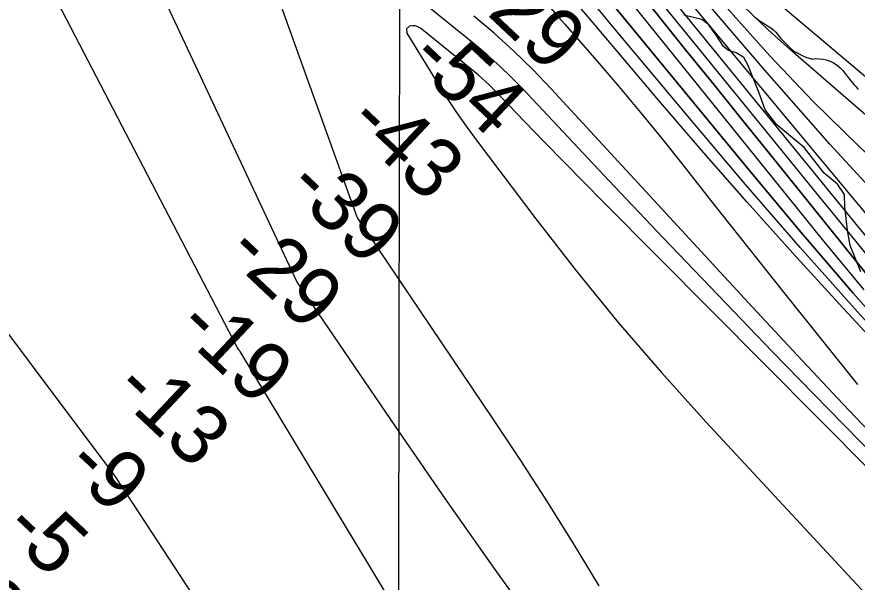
# Model space of a CAD drawing. Extents: x 3192986 to 3230865, y 867483 to 892886.
# Drawn here: x 3217672 to 3218620, y 875622 to 876260 of the extents above; entities that cross this region are included whole.
import ezdxf

# ---------------------------------------------------------------- set-up
doc = ezdxf.new("R2010")
doc.units = 0
for name, color, linetype in [('V-GRID-MAJR', 7, 'Continuous'), ('V-RIVR-EDGE', 7, 'Continuous'), ('V-RIVR-RANG', 7, 'Continuous'), ('V-SITE-VEGE', 7, 'Continuous'), ('V-TOPO-DPTH', 7, 'Continuous'), ('V-TOPO-MAJR', 7, 'Continuous'), ('V-TOPO-MINR', 7, 'Continuous'), ('V-TOPO-WATR', 7, 'Continuous')]:
    doc.layers.add(name, color=color, linetype=linetype)

msp = doc.modelspace()

# ---------------------------------------------------------------- linework, layer by layer
at = {"layer": 'V-GRID-MAJR'}
msp.add_spline([(3218098.305, 872881.337), (3218108.882, 878940.914), (3218119.463, 885003.5750000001), (3218130.045, 891066.2810000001), (3218130.0500000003, 891069.3200000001)], degree=3, dxfattribs=at)
at = {"layer": 'V-RIVR-EDGE'}
msp.add_lwpolyline([(3218624.1125483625, 875972.0559592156), (3218612.014694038, 876001.644058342), (3218609.01495155, 876019.0386432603), (3218606.0367056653, 876045.1267587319), (3218605.6364237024, 876059.0374824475), (3218597.841266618, 876070.7930956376), (3218582.658758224, 876083.4363339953), (3218560.126517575, 876112.1808759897), (3218529.327899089, 876137.9031040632), (3218516.329521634, 876154.8877335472), (3218508.9883880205, 876174.4664494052), (3218496.8937581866, 876205.3585781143), (3218492.132738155, 876213.629255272), (3218483.452105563, 876218.8668702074), (3218474.7650239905, 876221.496425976), (3218469.1260522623, 876226.2918405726), (3218461.764496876, 876237.6117024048), (3218452.2349330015, 876251.1103210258), (3218444.8594048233, 876256.7793879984), (3218424.441431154, 876261.6113468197)], dxfattribs=at)
at = {"layer": 'V-SITE-VEGE'}
msp.add_lwpolyline([(3218500.310000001, 876263.371999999), (3218504.392000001, 876259.437999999), (3218510.491000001, 876254.8709999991), (3218519.815000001, 876249.158999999), (3218522.523000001, 876247.3359999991), (3218525.642000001, 876244.8539999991), (3218528.363000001, 876242.2309999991), (3218534.104000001, 876235.2509999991), (3218536.560000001, 876232.4879999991), (3218545.679000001, 876223.4319999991), (3218549.341000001, 876220.5589999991), (3218553.662000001, 876218.096999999), (3218558.789000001, 876215.518999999), (3218562.022000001, 876214.104999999), (3218565.789000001, 876212.837999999), (3218569.547000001, 876211.9709999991), (3218572.613000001, 876212.427999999), (3218581.714000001, 876211.790999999), (3218585.066000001, 876211.184999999), (3218588.427000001, 876210.0419999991), (3218592.875000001, 876207.9859999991), (3218597.748000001, 876204.733999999), (3218601.004000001, 876202.1179999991), (3218603.867000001, 876198.961999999), (3218606.464000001, 876195.8019999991), (3218608.6610000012, 876192.633999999), (3218614.271000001, 876185.518999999), (3218616.587000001, 876183.0229999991), (3218618.768000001, 876180.7889999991), (3218621.228000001, 876177.7599999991)], dxfattribs=at)
at = {"layer": 'V-TOPO-DPTH'}
for points in [[(3217852.555061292, 877142.9024371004), (3218310.7365049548, 876368.2821083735), (3218338.1324934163, 876332.8624500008), (3218365.9094693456, 876297.7407759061), (3218393.94043692, 876262.8177579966), (3218398.166396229, 876257.6106151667), (3218428.4794259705, 876220.2157076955), (3218458.763838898, 876182.7976662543), (3218489.005326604, 876145.3449238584), (3218519.2181974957, 876107.8690474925), (3218666.723643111, 875924.6892798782)], [(3217852.555061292, 877142.9024371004), (3218310.7365049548, 876368.2821083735), (3218338.1324934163, 876332.8624500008), (3218365.9094693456, 876297.7407759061), (3218393.94043692, 876262.8177579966), (3218398.166396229, 876257.6106151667), (3218428.4794259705, 876220.2157076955), (3218458.763838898, 876182.7976662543), (3218489.005326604, 876145.3449238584), (3218519.2181974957, 876107.8690474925), (3218666.723643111, 875924.6892798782)], [(3217664.275469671, 877138.7926423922), (3217692.760358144, 877112.7977925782), (3217720.9415811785, 877086.464218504), (3217772.7370216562, 877037.1989635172), (3217774.7079424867, 877035.174895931), (3217776.5674894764, 877033.0602041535), (3217778.2599757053, 877030.8095760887), (3217779.8410880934, 877028.468323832), (3217783.5404378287, 877022.5102199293), (3218269.383160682, 876275.2341379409), (3218276.3931428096, 876267.2764960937), (3218283.377259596, 876259.2961436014), (3218290.3441328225, 876251.3006506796), (3218326.3420248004, 876209.8522547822), (3218351.0846444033, 876180.9472301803), (3218375.5470419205, 876151.8103451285)], [(3217664.275469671, 877138.7926423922), (3217692.760358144, 877112.7977925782), (3217720.9415811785, 877086.464218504), (3217772.7370216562, 877037.1989635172), (3217774.7079424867, 877035.174895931), (3217776.5674894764, 877033.0602041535), (3217778.2599757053, 877030.8095760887), (3217779.8410880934, 877028.468323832), (3217783.5404378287, 877022.5102199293), (3218269.383160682, 876275.2341379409), (3218276.3931428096, 876267.2764960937), (3218283.377259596, 876259.2961436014), (3218290.3441328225, 876251.3006506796), (3218326.3420248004, 876209.8522547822), (3218351.0846444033, 876180.9472301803), (3218375.5470419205, 876151.8103451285)], [(3217850.6655810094, 877032.9753669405), (3218298.472130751, 876329.5280590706), (3218315.459004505, 876308.8899935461), (3218332.4354607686, 876288.2433579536), (3218349.4049720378, 876267.5910089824), (3218494.6985219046, 876090.6738808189), (3218554.7657436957, 876018.8566392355), (3218615.6767555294, 875947.7756947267), (3218677.8534524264, 875877.7991958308)], [(3218677.8534524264, 875877.7991958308), (3218615.6767555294, 875947.7756947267), (3218554.7657436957, 876018.8566392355), (3218494.6985219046, 876090.6738808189), (3218349.4049720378, 876267.5910089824), (3218332.4354607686, 876288.2433579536), (3218315.459004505, 876308.8899935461), (3218298.472130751, 876329.5280590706), (3217850.6655810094, 877032.9753669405)], [(3218747.880199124, 875867.9552327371), (3218395.399691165, 876300.1698127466), (3218375.058996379, 876325.4025352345), (3218354.9110696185, 876350.7864892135), (3218335.0522948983, 876376.39729043), (3218315.3862882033, 876402.1593231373), (3218002.791454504, 877003.4522783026)], [(3218817.6690641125, 875700.476012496), (3218599.5463921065, 875936.0319721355), (3218547.30801266, 875993.2026280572), (3218495.583031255, 876050.8279926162), (3218444.6281469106, 876109.1354201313), (3218394.1866606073, 876167.897556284), (3218324.437432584, 876250.2530569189), (3218309.2370037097, 876268.1626100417), (3218294.011558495, 876286.0508253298), (3218278.7485887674, 876303.9070338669), (3218263.4606027, 876321.7419045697), (3217861.6284221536, 876935.7580149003)], [(3218817.6690641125, 875700.476012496), (3218599.5463921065, 875936.0319721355), (3218547.30801266, 875993.2026280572), (3218495.583031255, 876050.8279926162), (3218444.6281469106, 876109.1354201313), (3218394.1866606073, 876167.897556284), (3218324.437432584, 876250.2530569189), (3218309.2370037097, 876268.1626100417), (3218294.011558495, 876286.0508253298), (3218278.7485887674, 876303.9070338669), (3218263.4606027, 876321.7419045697), (3217861.6284221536, 876935.7580149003)], [(3218091.521156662, 875604.8958894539), (3218067.9451103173, 875644.2013929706), (3218044.2842806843, 875683.456228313), (3217924.1277307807, 875882.0768756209), (3217923.7953064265, 875882.6167628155), (3217923.4572972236, 875883.1530685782), (3217922.758939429, 875884.2113543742), (3217921.28943858, 875886.2781226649), (3217482.6555938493, 876729.2114224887)], [(3218091.521156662, 875604.8958894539), (3218067.9451103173, 875644.2013929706), (3218044.2842806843, 875683.456228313), (3217924.1277307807, 875882.0768756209), (3217923.7953064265, 875882.6167628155), (3217923.4572972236, 875883.1530685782), (3217922.758939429, 875884.2113543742), (3217921.28943858, 875886.2781226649), (3217482.6555938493, 876729.2114224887)], [(3217746.812142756, 876475.407440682), (3217988.1318343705, 875960.6627468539), (3217988.826269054, 875959.5768946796), (3217989.0407584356, 875959.2453607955), (3217989.1872657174, 875959.0266580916), (3218099.3086081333, 875797.0973881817), (3218154.963359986, 875716.3943361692), (3218211.3112525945, 875636.1849943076), (3218268.6988563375, 875556.7162176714)], [(3217746.812142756, 876475.407440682), (3217988.1318343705, 875960.6627468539), (3217988.826269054, 875959.5768946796), (3217989.0407584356, 875959.2453607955), (3217989.1872657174, 875959.0266580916), (3218099.3086081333, 875797.0973881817), (3218154.963359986, 875716.3943361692), (3218211.3112525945, 875636.1849943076), (3218268.6988563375, 875556.7162176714)], [(3218655.4731483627, 875768.9226897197), (3218603.945547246, 875823.0436334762), (3218552.828335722, 875877.5523567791), (3218501.9847172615, 875932.3195997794), (3218275.1148954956, 876178.556231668), (3218254.358773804, 876200.1150306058), (3218233.004799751, 876221.0362223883), (3218210.7540471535, 876241.001003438), (3218187.905442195, 876260.3281773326)], [(3218655.4731483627, 875768.9226897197), (3218603.945547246, 875823.0436334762), (3218552.828335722, 875877.5523567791), (3218501.9847172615, 875932.3195997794), (3218275.1148954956, 876178.556231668), (3218254.358773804, 876200.1150306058), (3218233.004799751, 876221.0362223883), (3218210.7540471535, 876241.001003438), (3218187.905442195, 876260.3281773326)], [(3218375.5470419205, 876151.8103451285), (3218399.5891063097, 876122.3256694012), (3218423.3509486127, 876092.609133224), (3218457.231423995, 876049.6096818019), (3218497.802804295, 875998.2828058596), (3218538.4802714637, 875947.040413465), (3218579.316868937, 875895.9247463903), (3218620.2595532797, 875844.8935628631)], [(3218375.5470419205, 876151.8103451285), (3218399.5891063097, 876122.3256694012), (3218423.3509486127, 876092.609133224), (3218457.231423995, 876049.6096818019), (3218497.802804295, 875998.2828058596), (3218538.4802714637, 875947.040413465), (3218579.316868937, 875895.9247463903), (3218620.2595532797, 875844.8935628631)], [(3217592.552986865, 875995.077195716), (3217782.9047393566, 875741.6993398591), (3217782.9572885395, 875741.6286441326), (3217783.1115445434, 875741.4140980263), (3217783.6068413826, 875740.6728459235), (3217783.7895875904, 875740.3870237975), (3217883.945883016, 875587.0662734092)], [(3217592.552986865, 875995.077195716), (3217782.9047393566, 875741.6993398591), (3217782.9572885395, 875741.6286441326), (3217783.1115445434, 875741.4140980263), (3217783.6068413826, 875740.6728459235), (3217783.7895875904, 875740.3870237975), (3217883.945883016, 875587.0662734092)]]:
    msp.add_lwpolyline(points, dxfattribs=at)
at = {"layer": 'V-TOPO-MAJR'}
for points in [[(3219530.7219049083, 875361.738284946), (3219478.3025393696, 875395.6045373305), (3219426.1721905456, 875429.9041204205), (3219374.4753667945, 875464.8536995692), (3219323.067559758, 875500.2366094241), (3219272.604778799, 875536.8609683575), (3219223.109764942, 875574.7031458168), (3219175.0664017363, 875614.372051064), (3219127.990805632, 875655.2587748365), (3218674.0718984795, 876064.6710243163), (3218621.774637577, 876113.6063590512), (3218570.7237492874, 876163.7646544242), (3218521.542419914, 876215.7573907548), (3218473.607463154, 876268.9730877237), (3218397.984696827, 876356.0823139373), (3218388.9107748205, 876366.7541362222), (3218379.9860005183, 876377.5467344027), (3218371.284947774, 876388.5204964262), (3218362.7330427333, 876399.6150343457), (3217944.473769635, 877172.1190549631)], [(3217964.707620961, 876403.4311962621), (3217954.002449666, 876404.548741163), (3217942.84508853, 876403.8026854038), (3217935.317571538, 876399.5003699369), (3217930.349882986, 876393.9840854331), (3217929.2219370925, 876386.6468473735), (3218055.6464661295, 876033.9898496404), (3218056.1594447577, 876033.1414653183), (3218056.364714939, 876032.8273587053), (3218056.468545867, 876032.6710950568), (3218056.5729747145, 876032.5152262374), (3218209.6189237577, 875805.4902825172), (3218240.2694953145, 875759.1911914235), (3218270.3960970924, 875712.559777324), (3218299.7367442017, 875665.4298787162), (3218328.5534215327, 875617.9676571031)], [(3218775.446535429, 875625.470164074), (3218586.7994068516, 875817.96788163), (3218524.62603092, 875881.7993898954), (3218462.7145514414, 875945.8823771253), (3218401.1959166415, 876010.3425828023), (3218339.9391782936, 876075.0542674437), (3218242.180274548, 876178.961114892), (3218229.752791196, 876191.6421974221), (3218216.997719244, 876203.9702322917), (3218203.751264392, 876215.7686956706), (3218190.17722094, 876227.2141113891), (3217984.3092041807, 876393.7417038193), (3217974.7345074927, 876399.5182503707), (3217964.707620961, 876403.4311962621)]]:
    msp.add_lwpolyline(points, dxfattribs=at)
at = {"layer": 'V-TOPO-MINR'}
for points in [[(3219496.3310311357, 875465.3327118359), (3219430.290815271, 875518.1458132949), (3219365.0225679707, 875571.9465384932), (3218431.297642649, 876359.2180288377), (3218425.0318468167, 876364.744598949), (3218418.939402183, 876370.4482611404), (3218413.106984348, 876376.4175614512), (3218407.447917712, 876382.5639538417), (3218398.7075323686, 876392.4922373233), (3218397.564626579, 876393.8204432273), (3218395.3503944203, 876396.5352364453), (3218394.279068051, 876397.9218237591), (3218389.5505777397, 876404.1868605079), (3218388.6876404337, 876405.380864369), (3218387.080875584, 876407.8464918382), (3218385.6429094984, 876410.4180119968), (3218383.7844132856, 876414.4253997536), (3218382.648457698, 876417.1659515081), (3218381.0672605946, 876420.7785103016), (3218380.2456553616, 876422.5712182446), (3218376.963266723, 876429.5963228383), (3218374.453823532, 876434.8793126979), (3217976.546332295, 877200.79858028)], [(3219685.822955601, 875239.4010767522), (3219274.484056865, 875498.6610246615), (3219241.902925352, 875519.4458691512), (3219209.476152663, 875540.4660101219), (3219177.2809182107, 875561.8390958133), (3219145.240042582, 875583.4474779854), (3219113.9203644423, 875605.9788029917), (3219083.4032993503, 875629.4997074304), (3219054.0901538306, 875654.5049810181), (3219025.5796213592, 875680.4998340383), (3218820.885231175, 875876.6568752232), (3218741.821906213, 875954.703776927), (3218664.3530925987, 876034.2580031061), (3218589.276046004, 876116.0732159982), (3218515.7935107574, 876199.3957533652), (3218397.418033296, 876337.7031256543), (3218384.4663494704, 876353.1211842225), (3218371.707573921, 876368.6943380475), (3217935.891285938, 877173.0923929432)], [(3219491.154773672, 875422.0258713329), (3219426.252695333, 875470.0176222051), (3219362.256860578, 875519.1569691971), (3219299.6203912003, 875570.0177103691), (3219237.8901654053, 875622.0260476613), (3218548.288927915, 876219.2404312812), (3218519.634379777, 876245.1138368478), (3218491.730461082, 876271.7419252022), (3218464.952486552, 876299.5020377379), (3218438.925141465, 876328.0168330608), (3218398.3866286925, 876374.3202472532), (3218393.260479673, 876380.3058646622), (3218388.2232072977, 876386.3637602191), (3218383.3192498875, 876392.530072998), (3218378.5041691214, 876398.7686639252), (3217958.1094574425, 877170.4172974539)], [(3218662.719073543, 875951.7023241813), (3218618.74187021, 876006.0279368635), (3218574.699947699, 876060.3010947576), (3218530.614879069, 876114.5392827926), (3218394.692389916, 876281.5622689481), (3218370.5081588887, 876311.6192808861), (3218346.5485964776, 876341.8523209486), (3218322.926036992, 876372.3494031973), (3218299.5281461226, 876403.0225135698), (3217925.1462418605, 877144.9364907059)], [(3217664.275469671, 877138.7926423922), (3217692.760358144, 877112.7977925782), (3217720.9415811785, 877086.464218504), (3217772.7370216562, 877037.1989635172), (3217774.7079424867, 877035.174895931), (3217776.5674894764, 877033.0602041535), (3217778.2599757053, 877030.8095760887), (3217779.8410880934, 877028.468323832), (3217783.5404378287, 877022.5102199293), (3218269.383160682, 876275.2341379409), (3218276.3931428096, 876267.2764960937), (3218283.377259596, 876259.2961436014), (3218290.3441328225, 876251.3006506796), (3218326.3420248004, 876209.8522547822), (3218351.0846444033, 876180.9472301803), (3218375.5470419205, 876151.8103451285)], [(3219689.073923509, 875214.0876853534), (3218994.3502510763, 875648.133822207), (3218985.542980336, 875653.6962396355), (3218976.7724951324, 875659.3154606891), (3218968.0571882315, 875665.0198871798), (3218959.378666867, 875670.7811172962), (3218950.954448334, 875676.852700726), (3218942.8293812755, 875683.2775814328), (3218935.1530414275, 875690.2324080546), (3218927.775853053, 875697.5405319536), (3218873.2795036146, 875755.2788864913), (3218839.2349881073, 875792.0377192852), (3218805.6622699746, 875829.2145943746), (3218772.797247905, 875867.018532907), (3218740.4040232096, 875905.2405137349), (3218396.4263246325, 876318.9678724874), (3218379.777412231, 876339.2834099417), (3218363.3226638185, 876359.7527819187), (3218347.1591613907, 876380.4529056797), (3218331.1898229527, 876401.3068639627), (3217981.5444135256, 877075.0164948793)], [(3218677.8534524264, 875877.7991958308), (3218615.6767555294, 875947.7756947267), (3218554.7657436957, 876018.8566392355), (3218494.6985219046, 876090.6738808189), (3218349.4049720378, 876267.5910089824), (3218332.4354607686, 876288.2433579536), (3218315.459004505, 876308.8899935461), (3218298.472130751, 876329.5280590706), (3217850.6655810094, 877032.9753669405)], [(3218627.8549603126, 875951.6520324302), (3218581.0289970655, 876008.5288436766), (3218330.171412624, 876319.7590220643), (3218327.051118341, 876323.6345030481), (3218326.0118617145, 876324.9270073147), (3218323.2663900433, 876328.34296383), (3218320.8557268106, 876331.3445129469), (3218318.4464752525, 876334.3471939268), (3218316.039341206, 876337.3515727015), (3218313.6336188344, 876340.3570833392), (3218310.8649983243, 876343.8518827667), (3218308.3720552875, 876347.0465650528), (3218305.912149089, 876350.2667547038), (3218303.474267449, 876353.5039492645), (3217897.8332286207, 877021.9872443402)], [(3218747.880199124, 875867.9552327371), (3218395.399691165, 876300.1698127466), (3218375.058996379, 876325.4025352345), (3218354.9110696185, 876350.7864892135), (3218335.0522948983, 876376.39729043), (3218315.3862882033, 876402.1593231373), (3218002.791454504, 877003.4522783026)], [(3219490.608043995, 875235.6140952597), (3219433.960781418, 875272.5230068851), (3219376.998307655, 875308.9315552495), (3219319.563017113, 875344.589558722), (3219261.812515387, 875379.7471989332), (3219204.4501878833, 875415.4520728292), (3219147.9186766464, 875452.3840730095), (3219092.6333898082, 875491.1567626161), (3219038.178919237, 875531.1565785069), (3218901.2739187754, 875635.2344619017), (3218882.279252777, 875650.4721792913), (3218863.852018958, 875666.335330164), (3218846.2759334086, 875683.1366312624), (3218829.267280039, 875700.5633658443), (3218686.1754825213, 875855.0328940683), (3218620.56781127, 875926.9657480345), (3218555.714161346, 875999.561789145), (3218491.9915434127, 876073.1526109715), (3218429.0229468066, 876147.4066199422), (3218343.823086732, 876249.4667135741), (3218324.004292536, 876273.1749598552), (3218304.164222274, 876296.8653636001), (3217857.2875419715, 876973.2680654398)], [(3218817.6690641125, 875700.476012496), (3218599.5463921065, 875936.0319721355), (3218547.30801266, 875993.2026280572), (3218495.583031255, 876050.8279926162), (3218444.6281469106, 876109.1354201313), (3218394.1866606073, 876167.897556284), (3218324.437432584, 876250.2530569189), (3218309.2370037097, 876268.1626100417), (3218294.011558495, 876286.0508253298), (3218278.7485887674, 876303.9070338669), (3218263.4606027, 876321.7419045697), (3217861.6284221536, 876935.7580149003)], [(3218091.521156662, 875604.8958894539), (3218067.9451103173, 875644.2013929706), (3218044.2842806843, 875683.456228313), (3217924.1277307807, 875882.0768756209), (3217923.7953064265, 875882.6167628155), (3217923.4572972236, 875883.1530685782), (3217922.758939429, 875884.2113543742), (3217921.28943858, 875886.2781226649), (3217482.6555938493, 876729.2114224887)], [(3217746.812142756, 876475.407440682), (3217988.1318343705, 875960.6627468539), (3217988.826269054, 875959.5768946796), (3217989.0407584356, 875959.2453607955), (3217989.1872657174, 875959.0266580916), (3218099.3086081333, 875797.0973881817), (3218154.963359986, 875716.3943361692), (3218211.3112525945, 875636.1849943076), (3218268.6988563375, 875556.7162176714)], [(3218655.4731483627, 875768.9226897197), (3218603.945547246, 875823.0436334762), (3218552.828335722, 875877.5523567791), (3218501.9847172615, 875932.3195997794), (3218275.1148954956, 876178.556231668), (3218254.358773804, 876200.1150306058), (3218233.004799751, 876221.0362223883), (3218210.7540471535, 876241.001003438), (3218187.905442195, 876260.3281773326)], [(3218757.13100934, 875624.8167728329), (3218334.404526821, 876050.208735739), (3218312.0133719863, 876072.8442594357), (3218289.6915213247, 876095.5476120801), (3218267.4736269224, 876118.3527081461), (3218245.325036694, 876141.2256331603), (3218208.881927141, 876179.032995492), (3218204.936803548, 876182.976677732), (3218200.8985518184, 876186.8187694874), (3218196.7206078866, 876190.5084755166), (3218192.4495358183, 876194.0965910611), (3218127.4551170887, 876246.6725366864), (3218124.622619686, 876248.3336969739), (3218121.669015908, 876249.3995105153), (3218118.533752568, 876249.5723039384), (3218115.2773828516, 876249.1497506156), (3218111.782664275, 876245.9630366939)], [(3218111.782664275, 876245.9630366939), (3218112.205901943, 876241.2525087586), (3218147.551980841, 876183.6203590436), (3218157.726697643, 876167.5543241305), (3218168.2030060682, 876151.6937968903), (3218179.131701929, 876136.1415311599), (3218190.361989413, 876120.7947731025), (3218257.4524212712, 876031.8301623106), (3218303.3365543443, 875972.8945096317), (3218350.394116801, 875914.9420135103), (3218399.2118233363, 875858.4642522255), (3218449.202959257, 875802.9696474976), (3218682.8514028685, 875551.489862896), (3218703.094726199, 875530.538194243), (3218723.8587212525, 875510.1376034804), (3218745.4037238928, 875490.5636295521), (3218767.4693982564, 875471.5407335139), (3219067.527897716, 875222.915050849), (3219130.992128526, 875171.7587354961), (3219195.340412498, 875121.7727633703), (3219261.014776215, 875073.5423060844), (3219327.573193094, 875026.4821920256), (3219429.205070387, 874956.6626581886)], [(3218375.5470419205, 876151.8103451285), (3218399.5891063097, 876122.3256694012), (3218423.3509486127, 876092.609133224), (3218457.231423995, 876049.6096818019), (3218497.802804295, 875998.2828058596), (3218538.4802714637, 875947.040413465), (3218579.316868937, 875895.9247463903), (3218620.2595532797, 875844.8935628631)], [(3217592.552986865, 875995.077195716), (3217782.9047393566, 875741.6993398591), (3217782.9572885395, 875741.6286441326), (3217783.1115445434, 875741.4140980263), (3217783.6068413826, 875740.6728459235), (3217783.7895875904, 875740.3870237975), (3217883.945883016, 875587.0662734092)]]:
    msp.add_lwpolyline(points, dxfattribs=at)
at = {"layer": 'V-TOPO-WATR'}
msp.add_lwpolyline([(3218666.723643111, 875924.6892798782), (3218519.2181974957, 876107.8690474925), (3218489.005326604, 876145.3449238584), (3218458.763838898, 876182.7976662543), (3218428.4794259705, 876220.2157076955), (3218398.166396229, 876257.6106151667), (3218393.94043692, 876262.8177579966), (3218365.9094693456, 876297.7407759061), (3218338.1324934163, 876332.8624500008), (3218310.7365049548, 876368.2821083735), (3217852.555061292, 877142.9024371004)], dxfattribs=at)

# ---------------------------------------------------------------- texts
at = {"layer": 'V-RIVR-RANG'}
for s, p in [('-29', (3218179.8087128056, 876283.154526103)), ('-54', (3218112.1428257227, 876209.5142413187)), ('-43', (3218042.7488568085, 876137.5011851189)), ('-39', (3217974.1236563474, 876064.7661684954)), ('-29', (3217906.0737128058, 875991.487526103)), ('-19', (3217849.93045227, 875906.9980911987)), ('-13', (3217779.0010527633, 875836.4317973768)), ('-9', (3217724.2015346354, 875750.6760427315)), ('-5', (3217654.424032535, 875679.0251361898)), ('-3', (3217584.838135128, 875607.1937489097))]:
    msp.add_text(s, height=67.00000000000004, rotation=316.72166666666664, dxfattribs=at).set_placement(p)

doc.saveas('drawing.dxf')
